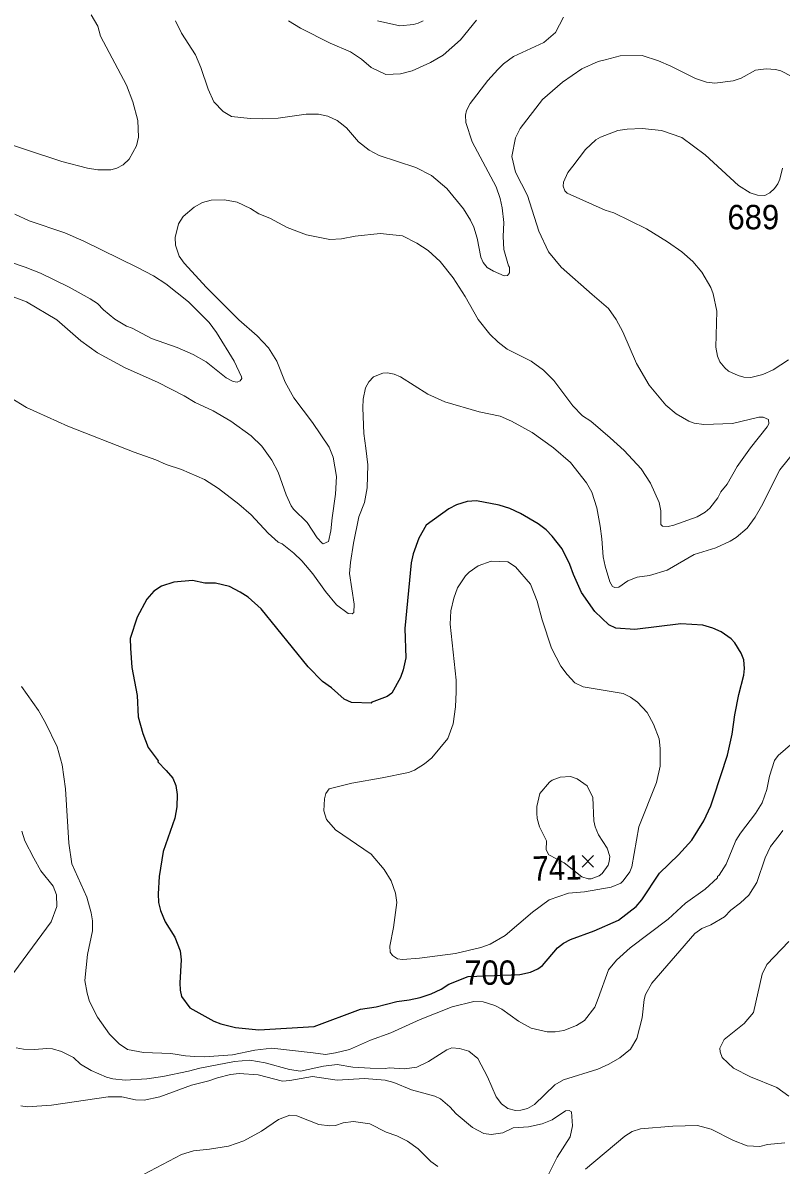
# Model space of a CAD drawing. Extents: x 294.2 to 320.3, y 7482.7 to 7510.7.
# Drawn here: x 301.802 to 304.291, y 7501.537 to 7505.286 of the extents above; entities that cross this region are included whole.
import ezdxf
from ezdxf.enums import TextEntityAlignment as Align

# ---------------------------------------------------------------- set-up
doc = ezdxf.new("R2010")
doc.units = 0
doc.header["$LTSCALE"] = 0.032
for name, color, linetype, lineweight in [('1', 7, 'Continuous', 25), ('2', 7, 'Continuous', 13), ('21', 7, 'Continuous', 25)]:
    doc.layers.add(name, color=color, linetype=linetype, lineweight=lineweight)
doc.layers.add('61', color=7, linetype='Continuous')

msp = doc.modelspace()

# ---------------------------------------------------------------- linework, layer by layer
at = {"layer": '1'}
for points in [[(303.4355, 7503.6759), (303.4013, 7503.6921), (303.3655, 7503.703), (303.2919, 7503.7178), (303.2604, 7503.7147), (303.2255, 7503.7046), (303.2007, 7503.6914)], [(302.5162, 7503.4179), (302.4805, 7503.4358), (302.4349, 7503.4468), (302.4, 7503.4468), (302.3597, 7503.4562), (302.2983, 7503.4507), (302.2579, 7503.4367), (302.2323, 7503.4212), (302.209, 7503.3948), (302.1776, 7503.3351), (302.1551, 7503.2653), (302.1554, 7503.2335), (302.1601, 7503.1707), (302.1772, 7503.0783), (302.181, 7503.008), (302.1957, 7502.9538), (302.2142, 7502.9071), (302.2468, 7502.8637), (302.2451, 7502.8609), (302.2723, 7502.8322), (302.2952, 7502.8071), (302.3045, 7502.7831), (302.3087, 7502.7528), (302.3079, 7502.7133), (302.3017, 7502.676), (302.2625, 7502.5659), (302.2496, 7502.4837), (302.2465, 7502.4271), (302.248, 7502.3992), (302.2542, 7502.3728), (302.2691, 7502.3357), (302.3015, 7502.2846), (302.3186, 7502.2404), (302.3217, 7502.2101), (302.3172, 7502.1349), (302.3188, 7502.1109), (302.3226, 7502.0907), (302.3506, 7502.0535), (302.4296, 7502.0093), (302.4519, 7502), (302.5007, 7501.989), (302.5771, 7501.9804), (302.7588, 7501.9913), (302.9108, 7502.0484), (302.9619, 7502.0567), (303.0294, 7502.0743), (303.0704, 7502.079), (303.1062, 7502.0873), (303.1429, 7502.0993), (303.1754, 7502.114), (303.2003, 7502.1303), (303.2645, 7502.1559), (303.4341, 7502.1628), (303.4682, 7502.1698), (303.493, 7502.1807), (303.5076, 7502.1923), (303.5576, 7502.2505), (303.577, 7502.2652), (303.6003, 7502.2776), (303.6782, 7502.3056), (303.7574, 7502.3413), (303.8151, 7502.3855), (303.8338, 7502.408), (303.8918, 7502.4949), (303.9545, 7502.5552), (303.9987, 7502.6033), (304.0377, 7502.6664), (304.0607, 7502.7156), (304.0703, 7502.7456), (304.115, 7502.8823), (304.1306, 7502.9516), (304.1392, 7503.0152), (304.1527, 7503.0811), (304.169, 7503.1454), (304.1713, 7503.1672), (304.169, 7503.1951), (304.1603, 7503.2168), (304.1392, 7503.2513), (304.1271, 7503.264), (304.095, 7503.2872), (304.067, 7503.2996), (304.0348, 7503.3089), (303.9619, 7503.3136), (303.811, 7503.2949), (303.7487, 7503.2996), (303.7254, 7503.3097), (303.68, 7503.3539), (303.6365, 7503.4168), (303.6102, 7503.4757), (303.5979, 7503.5086), (303.5725, 7503.5595), (303.5399, 7503.6014), (303.5205, 7503.6223), (303.4937, 7503.6417), (303.4355, 7503.6759)], [(303.2007, 7503.6914), (303.1257, 7503.6371), (303.1017, 7503.5952), (303.0831, 7503.5433), (303.0767, 7503.5138), (303.0567, 7503.2982), (303.0595, 7503.2019), (303.0502, 7503.1623), (303.0424, 7503.1375), (303.013, 7503.0863), (302.9982, 7503.0755), (302.9453, 7503.0553), (302.9478, 7503.0533), (302.8814, 7503.0548), (302.8566, 7503.0657), (302.8158, 7503.1029), (302.7863, 7503.1239), (302.739, 7503.1727), (302.5841, 7503.3628), (302.5422, 7503.4008), (302.5162, 7503.4179)]]:
    msp.add_lwpolyline(points, dxfattribs=at)
at = {"layer": '2'}
for points in [[(302.0271, 7505.3123), (302.0489, 7505.2753), (302.0578, 7505.242), (302.1421, 7505.0812), (302.1638, 7505.0269), (302.1797, 7504.9662), (302.1823, 7504.9113), (302.1759, 7504.8826), (302.151, 7504.8385), (302.1312, 7504.82), (302.1114, 7504.8091), (302.091, 7504.8034), (302.0489, 7504.804), (302.0144, 7504.8091), (301.9301, 7504.8315), (301.6977, 7504.9081), (301.6019, 7504.9592), (301.4902, 7505.039), (301.4461, 7505.0754), (301.3638, 7505.1629), (301.2744, 7505.2471), (301.2489, 7505.2747), (301.2028, 7505.3141)], [(302.3029, 7505.2931), (302.3234, 7505.2523), (302.3687, 7505.1808), (302.3866, 7505.1399), (302.4102, 7505.0684), (302.4294, 7505.0275), (302.4594, 7504.9956), (302.4875, 7504.979), (302.5482, 7504.9726), (302.589, 7504.9707), (302.6401, 7504.9733), (302.732, 7504.986), (302.7729, 7504.986), (302.8035, 7504.9796), (302.8342, 7504.9662), (302.8444, 7504.9585), (302.8648, 7504.9413), (302.9044, 7504.8953), (302.9389, 7504.8679), (302.9721, 7504.8513), (303.0921, 7504.8111), (303.1432, 7504.7849), (303.1936, 7504.7421), (303.2492, 7504.6757), (303.2721, 7504.6381), (303.2824, 7504.6151), (303.2932, 7504.5793), (303.306, 7504.5168), (303.313, 7504.4995), (303.3264, 7504.4829), (303.3475, 7504.4714), (303.382, 7504.4561), (303.3935, 7504.4574), (303.3999, 7504.4657), (303.3999, 7504.4842), (303.396, 7504.4886), (303.3807, 7504.5423), (303.3788, 7504.5844), (303.3811, 7504.6313), (303.3756, 7504.6789), (303.3692, 7504.7096), (303.3564, 7504.7479), (303.2772, 7504.896), (303.2568, 7504.9586), (303.2549, 7504.9828), (303.2581, 7504.9982), (303.2709, 7505.0212), (303.3284, 7505.0971), (303.3615, 7505.1329), (303.3804, 7505.1517), (303.4133, 7505.1763), (303.5123, 7505.2216), (303.5505, 7505.2548), (303.5767, 7505.3046)], [(303.2913, 7505.295), (303.2389, 7505.2305), (303.1822, 7505.1807), (303.14, 7505.1559), (303.0806, 7505.129), (303.0423, 7505.1188), (302.9938, 7505.1163), (302.9459, 7505.1393), (302.914, 7505.1667), (302.8776, 7505.1909), (302.8112, 7505.219), (302.7135, 7505.2688), (302.6746, 7505.2925)], [(303.1164, 7505.2925), (303.0998, 7505.2854), (303.0845, 7505.2803), (303.0398, 7505.2759), (302.967, 7505.2931)], [(302.3317, 7504.4976), (302.3157, 7504.5206), (302.3029, 7504.5563), (302.3023, 7504.5819), (302.3138, 7504.6266), (302.3291, 7504.6502), (302.3643, 7504.6815), (302.3924, 7504.6962), (302.4205, 7504.7038), (302.4639, 7504.7057), (302.506, 7504.6974), (302.5494, 7504.677), (302.5769, 7504.6591), (302.6133, 7504.6451), (302.6695, 7504.6144), (302.7333, 7504.5902), (302.8099, 7504.5748), (302.8482, 7504.5774), (302.8929, 7504.5863), (302.9747, 7504.5946), (303.0487, 7504.5876), (303.096, 7504.5634), (303.133, 7504.5391), (303.1725, 7504.5027), (303.2147, 7504.4491), (303.2543, 7504.3884), (303.2971, 7504.3124), (303.3354, 7504.2645), (303.3622, 7504.2377), (303.3922, 7504.2147), (303.4714, 7504.1758), (303.5116, 7504.1458), (303.5454, 7504.1126), (303.608, 7504.029), (303.639, 7503.9964), (303.6665, 7503.9791), (303.7306, 7503.9242), (303.7766, 7503.8821), (303.8315, 7503.8227), (303.8628, 7503.7748), (303.8915, 7503.7123), (303.8966, 7503.6842), (303.8966, 7503.6395), (303.9017, 7503.6337), (303.9209, 7503.6331), (303.9388, 7503.6376), (304.0154, 7503.665), (304.0422, 7503.6803), (304.0575, 7503.6931), (304.0837, 7503.7276), (304.0932, 7503.7468), (304.1137, 7503.7723), (304.1469, 7503.8298), (304.1909, 7503.891), (304.2452, 7503.9606), (304.251, 7503.9702), (304.2503, 7503.9842), (304.2324, 7503.9919), (304.2184, 7503.9919), (304.1316, 7503.9714), (304.0371, 7503.9683), (304.0064, 7503.9727), (303.9886, 7503.9785), (303.9464, 7504.0028), (303.9126, 7504.0315), (303.8583, 7504.0966), (303.8161, 7504.1681), (303.7721, 7504.2716), (303.7497, 7504.3124), (303.7242, 7504.3482), (303.6712, 7504.3948), (303.569, 7504.4842), (303.5275, 7504.5346), (303.4963, 7504.6023), (303.4586, 7504.7198), (303.419, 7504.7964), (303.4075, 7504.8475), (303.4199, 7504.909), (303.4349, 7504.9396), (303.5077, 7505.0345), (303.5735, 7505.092), (303.6376, 7505.1356), (303.6904, 7505.1589), (303.7142, 7505.1652), (303.7625, 7505.178), (303.8347, 7505.1788), (303.889, 7505.1616), (303.9298, 7505.1443), (304.0103, 7505.1035), (304.046, 7505.092), (304.0741, 7505.0882), (304.1341, 7505.0958), (304.16, 7505.1052), (304.2071, 7505.1308), (304.2421, 7505.1358)], [(304.2421, 7505.1358), (304.2731, 7505.1333), (304.2899, 7505.1284), (304.3653, 7505.0901), (304.3901, 7505.0844), (304.3972, 7505.0875), (304.4016, 7505.0965)], [(304.2963, 7504.8092), (304.2867, 7504.7734), (304.2809, 7504.7581), (304.2694, 7504.7421), (304.2548, 7504.7281), (304.2382, 7504.7197), (304.2133, 7504.7204), (304.1896, 7504.7281), (304.1513, 7504.7523), (304.0423, 7504.8531), (303.9653, 7504.9094), (303.8992, 7504.933), (303.8353, 7504.9394), (303.7855, 7504.9375), (303.7549, 7504.933), (303.6987, 7504.9107), (303.6827, 7504.9017), (303.6488, 7504.8705), (303.6074, 7504.8162), (303.5908, 7504.7945), (303.5767, 7504.7632), (303.5755, 7504.7504), (303.5812, 7504.7351), (303.5888, 7504.7274), (303.714, 7504.6719), (303.7421, 7504.6623), (303.8494, 7504.6106), (303.9189, 7504.5678), (303.9656, 7504.5346), (304.0013, 7504.5027), (304.0307, 7504.4682), (304.0607, 7504.4172), (304.0684, 7504.3967), (304.0799, 7504.3393), (304.0766, 7504.2218), (304.0824, 7504.1924), (304.0907, 7504.1733), (304.1067, 7504.1534), (304.1188, 7504.1426), (304.1507, 7504.1292), (304.1686, 7504.1234), (304.1922, 7504.1221), (304.2312, 7504.1323), (304.2657, 7504.1471), (304.3155, 7504.1796)], [(301.6453, 7504.5404), (301.8101, 7504.4842), (301.8599, 7504.4644), (301.9544, 7504.4184), (302.0233, 7504.3808), (302.0475, 7504.3648), (302.0667, 7504.3443), (302.1038, 7504.3137), (302.1421, 7504.2901), (302.1612, 7504.2837), (302.2251, 7504.2498), (302.3094, 7504.2211), (302.3617, 7504.1981), (302.4039, 7504.1739), (302.4696, 7504.1215), (302.4932, 7504.1088), (302.506, 7504.1068), (302.5162, 7504.1107), (302.5207, 7504.1183), (302.52, 7504.1247), (302.4964, 7504.1758), (302.4377, 7504.2703), (302.4134, 7504.3022), (302.3457, 7504.3705), (302.2717, 7504.4299), (302.2314, 7504.4554), (302.1791, 7504.4829), (302.0029, 7504.5691), (301.9403, 7504.5972), (301.8228, 7504.6361), (301.7762, 7504.6579)], [(302.663, 7504.1069), (302.6356, 7504.1758), (302.6088, 7504.2198), (302.5718, 7504.2594), (302.5111, 7504.3118), (302.4051, 7504.4171), (302.3317, 7504.4976)], [(301.7616, 7504.3897), (301.8139, 7504.3705), (301.9135, 7504.3118), (301.9927, 7504.2422), (302.0469, 7504.2026), (302.1383, 7504.1535), (302.2442, 7504.1068), (302.3323, 7504.0621), (302.3681, 7504.0404), (302.4274, 7504.0123), (302.4856, 7503.9791), (302.552, 7503.9306), (302.5864, 7503.8968), (302.6196, 7503.8508), (302.6407, 7503.8119), (302.6669, 7503.7365), (302.6835, 7503.7008), (302.6905, 7503.6899), (302.7358, 7503.6458), (302.7684, 7503.5954), (302.785, 7503.5781), (302.7882, 7503.5756), (302.8054, 7503.5839), (302.8137, 7503.6191), (302.8175, 7503.6612), (302.829, 7503.7391), (302.8316, 7503.7966), (302.8214, 7503.8604), (302.808, 7503.8936), (302.7531, 7503.974), (302.6924, 7504.0551), (302.663, 7504.1069)], [(303.3692, 7503.9951), (303.3003, 7504.0098), (303.1879, 7504.0417), (303.1317, 7504.0679), (303.0417, 7504.1241), (303.0212, 7504.133), (302.9989, 7504.1375), (302.9836, 7504.1362), (302.9529, 7504.1247), (302.9383, 7504.1081), (302.9274, 7504.0877), (302.9197, 7504.0507), (302.9184, 7504.0226), (302.9216, 7503.9383), (302.9286, 7503.8898), (302.935, 7503.8349), (302.9331, 7503.7595), (302.9235, 7503.7123), (302.9057, 7503.665), (302.8872, 7503.5782), (302.8776, 7503.5143), (302.875, 7503.4786), (302.8903, 7503.3777), (302.8892, 7503.3507), (302.8835, 7503.3468), (302.8703, 7503.3473), (302.8324, 7503.3757), (302.7959, 7503.4192), (302.7544, 7503.4773), (302.7179, 7503.5201), (302.6918, 7503.545), (302.6535, 7503.5756), (302.6407, 7503.582), (302.6075, 7503.6107), (302.552, 7503.6714), (302.5117, 7503.7065), (302.4447, 7503.7582), (302.3987, 7503.7876), (302.3235, 7503.82), (302.2723, 7503.8361), (302.2391, 7503.8521), (302.1676, 7503.877), (301.9505, 7503.9619), (301.8139, 7504.0232), (301.706, 7504.0896)], [(303.6699, 7503.7455), (303.6527, 7503.7761), (303.5997, 7503.8431), (303.5442, 7503.891), (303.4739, 7503.9421), (303.4062, 7503.9791), (303.3692, 7503.9951)], [(304.3372, 7503.8814), (304.2867, 7503.8195), (304.2267, 7503.6995), (304.2056, 7503.6638), (304.1795, 7503.628), (304.1443, 7503.5967), (304.1239, 7503.5845), (304.0767, 7503.5628), (304.0064, 7503.5411), (303.917, 7503.4901), (303.8596, 7503.4722), (303.8187, 7503.4665), (303.7881, 7503.4543), (303.7581, 7503.4339), (303.7453, 7503.4326), (303.7376, 7503.4364), (303.7293, 7503.4518), (303.714, 7503.5029), (303.7076, 7503.5335), (303.7033, 7503.5929), (303.6974, 7503.6344), (303.6859, 7503.6944), (303.6699, 7503.7455)], [(301.7979, 7503.1076), (301.8535, 7503.0291), (301.8771, 7502.9882), (301.9147, 7502.9103), (301.9313, 7502.8503), (301.9428, 7502.7724), (301.953, 7502.5937), (301.9633, 7502.526), (302.0125, 7502.4162), (302.0271, 7502.3651), (302.0309, 7502.3383)], [(302.0476, 7502.0229), (302.0865, 7501.9667), (302.1185, 7501.9347), (302.1459, 7501.9168), (302.1983, 7501.906), (302.2876, 7501.9035), (302.3362, 7501.8951), (302.3668, 7501.8932), (302.3987, 7501.8926), (302.4907, 7501.899), (302.5635, 7501.9137), (302.6197, 7501.9207), (302.755, 7501.9053), (302.7959, 7501.9002), (302.8281, 7501.9049), (302.875, 7501.9168), (302.944, 7501.9469), (303.0104, 7501.9711), (303.1062, 7502.0146), (303.2121, 7502.0561), (303.283, 7502.0739), (303.3134, 7502.0728), (303.3519, 7502.0611), (303.3749, 7502.0483), (303.4294, 7502.0091), (303.4713, 7501.9868), (303.5236, 7501.9743), (303.55, 7501.9743), (303.5781, 7501.9787), (303.6195, 7501.9951), (303.6459, 7502.0118), (303.6795, 7502.0548), (303.6904, 7502.0842), (303.7242, 7502.1774), (303.751, 7502.2099), (303.796, 7502.2504), (303.9209, 7502.344), (303.977, 7502.3964), (304.0422, 7502.4423), (304.0824, 7502.48), (304.0824, 7502.4838), (304.0881, 7502.4883), (304.1105, 7502.5247), (304.1424, 7502.6026), (304.1577, 7502.6269), (304.2069, 7502.6907), (304.2293, 7502.7265), (304.2446, 7502.7699), (304.2528, 7502.8133), (304.2701, 7502.8644), (304.2816, 7502.881), (304.3295, 7502.9231)], [(301.7571, 7502.148), (301.895, 7502.3357), (301.9135, 7502.3855), (301.9129, 7502.4238), (301.9014, 7502.4519), (301.8618, 7502.503), (301.8381, 7502.5439), (301.8094, 7502.6013), (301.7986, 7502.6326)], [(304.2973, 7502.6349), (304.2848, 7502.6185), (304.2567, 7502.5828), (304.2395, 7502.5451), (304.212, 7502.4647), (304.1852, 7502.4232), (304.1584, 7502.3976), (304.1258, 7502.3734), (304.1054, 7502.3516), (304.0607, 7502.3255), (304.0307, 7502.3133)], [(302.0309, 7502.3383), (302.0309, 7502.3063), (302.0143, 7502.2285), (302.0054, 7502.1429), (302.0131, 7502.1008), (302.0214, 7502.0739), (302.0476, 7502.0229)], [(304.0307, 7502.3133), (304.0077, 7502.2974), (303.8672, 7502.1339), (303.8462, 7502.0969), (303.8417, 7502.0803), (303.8347, 7502.0203), (303.8181, 7501.9526)], [(304.3161, 7501.7636), (304.2778, 7501.7917), (304.1903, 7501.8268), (304.1352, 7501.8554), (304.0979, 7501.89), (304.091, 7501.9083), (304.0899, 7501.9206), (304.1048, 7501.9487), (304.1699, 7502.0018), (304.2012, 7502.0382), (304.2293, 7502.1633), (304.2446, 7502.1953), (304.3161, 7502.2712)], [(303.8181, 7501.9526), (303.7964, 7501.9175), (303.7619, 7501.8888), (303.7255, 7501.8677), (303.6897, 7501.8517), (303.5767, 7501.8172), (303.5486, 7501.8), (303.4816, 7501.7362), (303.4592, 7501.7227), (303.4369, 7501.717), (303.4197, 7501.7164), (303.3948, 7501.7227), (303.373, 7501.7381), (303.3558, 7501.7611), (303.3277, 7501.8262), (303.2958, 7501.8862), (303.2658, 7501.9111), (303.2352, 7501.9201), (303.2102, 7501.9213), (303.1943, 7501.9156), (303.1343, 7501.8766), (303.096, 7501.8588), (303.0551, 7501.8523), (303.0051, 7501.8562), (302.9925, 7501.8537), (302.9427, 7501.8549), (302.8853, 7501.8588), (302.8342, 7501.867), (302.7895, 7501.8613), (302.7132, 7501.8453), (302.6776, 7501.8509), (302.598, 7501.8728), (302.5469, 7501.8818), (302.4971, 7501.8772), (302.3834, 7501.8555), (302.3464, 7501.8447), (302.2621, 7501.8274), (302.2098, 7501.8205), (302.1383, 7501.8154), (302.0974, 7501.8198), (302.077, 7501.8256), (302.0265, 7501.8473), (301.992, 7501.8683), (301.9684, 7501.89), (301.9288, 7501.9092), (301.8995, 7501.9181), (301.8816, 7501.9201), (301.8407, 7501.9162), (301.805, 7501.9175), (301.7807, 7501.9219)], [(303.5103, 7501.4712), (303.5563, 7501.5632), (303.599, 7501.6296), (303.6067, 7501.6653), (303.6035, 7501.7112), (303.5953, 7501.7158), (303.5831, 7501.7145), (303.5397, 7501.6851), (303.5071, 7501.6723), (303.4625, 7501.6627), (303.4114, 7501.6589), (303.3774, 7501.6428), (303.3401, 7501.6374), (303.3151, 7501.6401), (303.2784, 7501.6605), (303.2252, 7501.7046), (303.2039, 7501.7279), (303.1738, 7501.7541), (303.1547, 7501.7636), (303.0781, 7501.7834), (303.0206, 7501.8083), (302.9913, 7501.816), (302.9235, 7501.8216), (302.8341, 7501.8151), (302.7531, 7501.8275), (302.6782, 7501.814), (302.6544, 7501.8124), (302.5751, 7501.8328), (302.5129, 7501.8372), (302.4841, 7501.8339), (302.4414, 7501.8237), (302.4126, 7501.8129), (302.356, 7501.799), (302.2519, 7501.7604), (302.2008, 7501.7502), (302.1721, 7501.7515), (302.1268, 7501.761), (302.0821, 7501.7604), (301.8968, 7501.7336), (301.8165, 7501.7285), (301.796, 7501.7311)], [(302.1983, 7501.5057), (302.3227, 7501.5721), (302.363, 7501.5835), (302.4154, 7501.5887), (302.4779, 7501.5995), (302.5277, 7501.6161), (302.5858, 7501.6487), (302.6414, 7501.687), (302.6784, 7501.7004), (302.7014, 7501.6985), (302.7736, 7501.67), (302.8103, 7501.6652)], [(302.8103, 7501.6652), (302.8286, 7501.6663), (302.8541, 7501.6754), (302.888, 7501.6797), (302.9418, 7501.6728), (302.9951, 7501.6449), (303.0296, 7501.6327)], [(303.6489, 7501.5236), (303.7778, 7501.6321), (303.8021, 7501.6468), (303.83, 7501.6557), (303.9357, 7501.6651), (304.0166, 7501.6672), (304.0613, 7501.6551), (304.1349, 7501.6171), (304.1801, 7501.6001), (304.2216, 7501.5976), (304.2465, 7501.6047), (304.304, 7501.6104)], [(303.0296, 7501.6327), (303.0653, 7501.6155), (303.0998, 7501.5906), (303.1419, 7501.5484), (303.1643, 7501.5319)]]:
    msp.add_lwpolyline(points, dxfattribs=at)
for points in [[(303.8946, 7502.904), (303.8947, 7502.8465), (303.8825, 7502.7929), (303.8238, 7502.6473), (303.8008, 7502.5158), (303.7945, 7502.4991), (303.7734, 7502.4698), (303.7651, 7502.4621), (303.7332, 7502.4493), (303.6463, 7502.4334), (303.5933, 7502.4289), (303.5301, 7502.4072), (303.4758, 7502.367), (303.3852, 7502.2903), (303.336, 7502.2616), (303.3054, 7502.2514), (303.2224, 7502.2316), (303.1048, 7502.2163), (303.0487, 7502.2112), (303.0321, 7502.2144), (303.0161, 7502.2246), (303.0078, 7502.2354), (303.0065, 7502.2553), (303.0193, 7502.3166), (303.0295, 7502.3983), (303.0257, 7502.4289), (303.011, 7502.4698), (302.9881, 7502.5074), (302.9454, 7502.557), (302.829, 7502.6371), (302.7991, 7502.6716), (302.7907, 7502.6997), (302.792, 7502.7392), (302.7971, 7502.7571), (302.808, 7502.7718), (302.8827, 7502.7909), (302.9823, 7502.8075), (303.068, 7502.8256), (303.0876, 7502.833), (303.1209, 7502.8541), (303.1445, 7502.8739), (303.1978, 7502.9372), (303.2147, 7502.9857), (303.2223, 7503.0406), (303.2249, 7503.0904), (303.2249, 7503.1287), (303.2045, 7503.3126), (303.2077, 7503.356), (303.2166, 7503.3981), (303.2287, 7503.4313), (303.2549, 7503.4715), (303.2677, 7503.4831), (303.2964, 7503.5044), (303.3397, 7503.519), (303.3941, 7503.5175), (303.4196, 7503.5003), (303.4682, 7503.4435), (303.4905, 7503.3879), (303.5071, 7503.3266), (303.5377, 7503.2334), (303.5678, 7503.1747), (303.5888, 7503.1472), (303.6144, 7503.1204), (303.6412, 7503.107), (303.7734, 7503.0846), (303.797, 7503.0725), (303.82, 7503.0559), (303.8519, 7503.0221), (303.8723, 7502.9844), (303.8909, 7502.9359)], [(303.6769, 7502.6664), (303.6808, 7502.6473), (303.6917, 7502.6205), (303.7198, 7502.5771), (303.7287, 7502.5502), (303.7274, 7502.5336), (303.7236, 7502.5209), (303.7044, 7502.494), (303.6936, 7502.4864), (303.668, 7502.4768), (303.6578, 7502.4761), (303.6374, 7502.4832), (303.5795, 7502.529), (303.5289, 7502.5553), (303.5205, 7502.572), (303.5211, 7502.6013), (303.4982, 7502.6473), (303.4905, 7502.6741), (303.4892, 7502.692), (303.4892, 7502.7137), (303.4988, 7502.7571), (303.5314, 7502.7935), (303.5397, 7502.7999), (303.5659, 7502.8101), (303.5998, 7502.8125), (303.6221, 7502.805), (303.6552, 7502.782), (303.6731, 7502.7431)]]:
    msp.add_lwpolyline(points, close=True, dxfattribs=at)
at = {"layer": '21'}
for p, q in [((303.6385, 7502.5527), (303.676, 7502.5152)), ((303.676, 7502.5527), (303.6385, 7502.5152))]:
    msp.add_line(p, q, dxfattribs=at)

# ---------------------------------------------------------------- texts
at = {"layer": '61', "width": 0.95}
for s, p in [('689', (304.2001, 7504.6086)), ('700', (303.336, 7502.1287))]:
    msp.add_text(s, height=0.08, dxfattribs=at).set_placement(p, align=Align.CENTER)
at = {"layer": '61', "width": 0.9}
msp.add_text('741', height=0.08, rotation=1.6, dxfattribs=at).set_placement((303.5565, 7502.4724), align=Align.CENTER)

doc.saveas('drawing.dxf')
